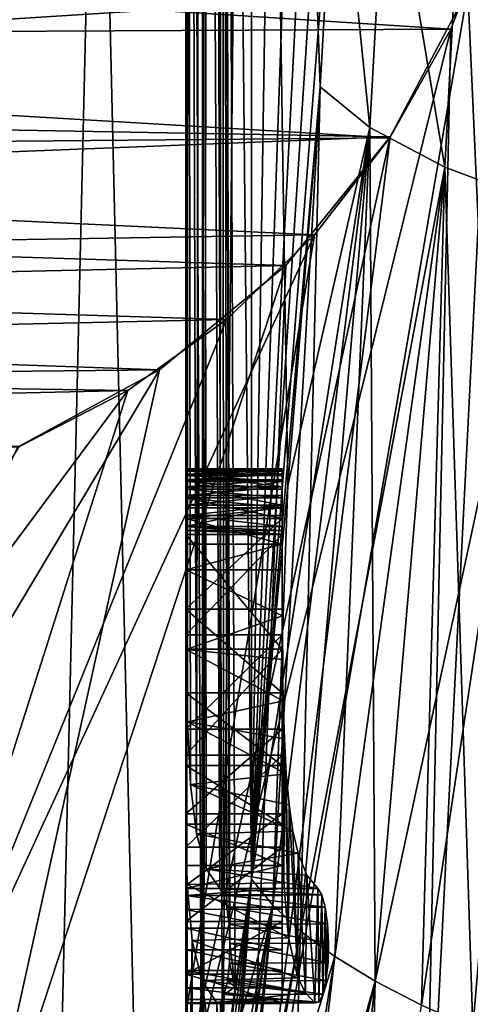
# Model space of a CAD drawing. Header units: metres. Extents: x -31 to 116, y -82 to 82.
# Tile 558 of 656: x -2.36 to -0.02, y -7.78 to -2.67. Entities that reach past the tile are written whole.
import ezdxf

# ---------------------------------------------------------------- set-up
doc = ezdxf.new("R2010")
doc.units = ezdxf.units.M
doc.layers.add('solid_80000000GA_10_1', color=7, linetype='CONTINUOUS')

msp = doc.modelspace()

# ---------------------------------------------------------------- linework, layer by layer
at = {"layer": 'solid_80000000GA_10_1'}
for points in [[(-2.5, 23, 38), (-1.5, -19.366838, 38), (-2.5, -23, 38)], [(-1.5, 19.366838, 38), (-1.5, -19.366838, 38), (-2.5, 23, 38)], [(-2.5, -23, -38), (-1.5, 19.366838, -38), (-2.5, 23, -38)], [(-2.5, -23, -38), (-1.5, -19.366838, -38), (-1.5, 19.366838, -38)], [(-1.5, 19.366838, 38), (-1.5, -15.289345, 40.352184), (-1.5, -18.019428, 38.825092)], [(-1.5, 6.141, 39), (-1.5, -15.289345, 40.352184), (-1.5, 19.366838, 38)], [(-1.5, 19.366838, 38), (-1.5, -18.019428, 38.825092), (-1.5, -19.366838, 38)], [(-1.5, -19.366838, -38), (-1.5, 18.019428, -38.825092), (-1.5, 19.366838, -38)], [(-1.5, -7.495687, -38.500717), (-1.5, 15.289345, -40.352184), (-1.5, 18.019428, -38.825092)], [(-1.5, -7.495687, -38.500717), (-1.5, 18.019428, -38.825092), (-1.5, -19.366838, -38)], [(-1.5, -7.495687, -38.500717), (-1.5, 14.582456, -40.717609), (-1.5, 15.289345, -40.352184)], [(-1.5, -7.384762, -38.513924), (-1.5, 11.039096, -42.375572), (-1.5, 14.582456, -40.717609)], [(-1.5, -7.495687, -38.500717), (-1.5, -7.384762, -38.513924), (-1.5, 14.582456, -40.717609)], [(-1.5, -5.392445, -42.344845), (-1.5, -5.524622, -42.375572), (-1.5, 11.039096, -42.375572)], [(-1.498805, -5.937613, -42.530155), (-1.5, 11.039096, -42.375572), (-1.5, -5.524622, -42.375572)], [(-1.5, -5.258734, -42.322147), (-1.5, -5.392445, -42.344845), (-1.5, 11.039096, -42.375572)], [(-1.5, -5.152339, -42.286114), (-1.5, -5.258734, -42.322147), (-1.5, 11.039096, -42.375572)], [(-1.5, -5.066821, -42.213749), (-1.5, -5.152339, -42.286114), (-1.5, 11.039096, -42.375572)], [(-1.5, -5.013922, -42.115238), (-1.5, -5.066821, -42.213749), (-1.5, 11.039096, -42.375572)], [(-1.5, -5.000716, -42.004314), (-1.5, -5.013922, -42.115238), (-1.5, 11.039096, -42.375572)], [(-1.5, -5.000715, -40.995678), (-1.5, -5.000716, -42.004314), (-1.5, 11.039096, -42.375572)], [(-1.5, -5.00212, -40.939529), (-1.5, -5.000715, -40.995678), (-1.5, 11.039096, -42.375572)], [(-1.5, -5.013925, -40.884754), (-1.5, -5.00212, -40.939529), (-1.5, 11.039096, -42.375572)], [(-1.5, -5.035702, -40.833096), (-1.5, -5.013925, -40.884754), (-1.5, 11.039096, -42.375572)], [(-1.5, -5.066825, -40.786243), (-1.5, -5.035702, -40.833096), (-1.5, 11.039096, -42.375572)], [(-1.5, -5.106209, -40.74601), (-1.5, -5.066825, -40.786243), (-1.5, 11.039096, -42.375572)], [(-1.5, -7.28625, -38.566822), (-1.5, -5.106209, -40.74601), (-1.5, 11.039096, -42.375572)], [(-1.5, -7.384762, -38.513924), (-1.5, -7.28625, -38.566822), (-1.5, 11.039096, -42.375572)], [(-1.445038, -6.895003, -43.422577), (-1.416485, 9.16838, -43.665276), (-1.5, 11.039096, -42.375572)], [(-1.476263, -6.638135, -43.064178), (-1.445038, -6.895003, -43.422577), (-1.5, 11.039096, -42.375572)], [(-1.492498, -6.31422, -42.76284), (-1.476263, -6.638135, -43.064178), (-1.5, 11.039096, -42.375572)], [(-1.498805, -5.937613, -42.530155), (-1.492498, -6.31422, -42.76284), (-1.5, 11.039096, -42.375572)], [(-1.445038, -6.895003, -43.422577), (-1.39498, -7.076787, -43.821037), (-1.416485, 9.16838, -43.665276)], [(-1.39498, -7.076787, -43.821037), (-1.410476, 9.099998, -43.710663), (-1.416485, 9.16838, -43.665276)], [(-1.480486, 6.141, 43), (-1.411086, 9.106933, 43.706123), (-1.416485, -9.16838, 43.665276)], [(-1.410476, -9.099998, 43.710663), (-1.416485, -9.16838, 43.665276), (-1.411086, 9.106933, 43.706123)], [(-1.410476, -9.099998, 43.710663), (-1.411086, 9.106933, 43.706123), (-1.370291, 8.688755, 43.980991)], [(-1.324418, -7.177852, -44.241264), (-1.310124, 8.170461, -44.315025), (-1.410476, 9.099998, -43.710663)], [(-1.39498, -7.076787, -43.821037), (-1.324418, -7.177852, -44.241264), (-1.410476, 9.099998, -43.710663)], [(-1.310124, -8.170461, 44.315025), (-1.410476, -9.099998, 43.710663), (-1.370291, 8.688755, 43.980991)], [(-1.310124, -8.170461, 44.315025), (-1.370291, 8.688755, 43.980991), (-1.159258, 7.130337, 44.963764)], [(-1.324418, -7.177852, -44.241264), (-1.304862, -7.210444, -44.341457), (-1.310124, 8.170461, -44.315025)], [(-1.310124, 8.170461, -44.315025), (-1.245114, -7.689133, -44.618954), (-1.159258, -7.130337, -44.963764)], [(-1.159258, 7.130337, -44.963764), (-1.310124, 8.170461, -44.315025), (-1.159258, -7.130337, -44.963764)], [(-1.271893, -7.464178, -44.499805), (-1.245114, -7.689133, -44.618954), (-1.310124, 8.170461, -44.315025)], [(-1.276557, -7.363647, -44.478569), (-1.271893, -7.464178, -44.499805), (-1.310124, 8.170461, -44.315025)], [(-1.287933, -7.275621, -44.42416), (-1.276557, -7.363647, -44.478569), (-1.310124, 8.170461, -44.315025)], [(-1.304862, -7.210444, -44.341457), (-1.287933, -7.275621, -44.42416), (-1.310124, 8.170461, -44.315025)], [(-1.159258, -7.130337, 44.963764), (-1.310124, -8.170461, 44.315025), (-1.159258, 7.130337, 44.963764)], [(-0.970806, -5.088029, 45.667076), (-1.159258, -7.130337, 44.963764), (-1.159258, 7.130337, 44.963764)], [(-0.970806, -5.088029, 45.667076), (-1.159258, 7.130337, 44.963764), (-0.803083, -3.01895, 46.293026)], [(-0.719364, -1.524921, 46.605473), (-0.803083, -3.01895, 46.293026), (-1.159258, 7.130337, 44.963764)], [(-0.970806, 5.088029, -45.667076), (-1.159258, 7.130337, -44.963764), (-1.159258, -7.130337, -44.963764)], [(-1.480486, 6.141, 43), (-1.416485, -9.16838, 43.665276), (-1.5, -11.039096, 42.375572)], [(-1.481341, 6.054145, 42.986172), (-1.480486, 6.141, 43), (-1.5, -11.039096, 42.375572)], [(-1.5, 6.141, 39), (-1.5, -14.582456, 40.717609), (-1.5, -15.289345, 40.352184)], [(-1.5, 6.141, 39), (-1.5, 6.084839, 39.005585), (-1.5, -14.582456, 40.717609)], [(-1.5, 6.084839, 39.005585), (-1.5, -11.039096, 42.375572), (-1.5, -14.582456, 40.717609)], [(-1.5, 6.084839, 39.005585), (-1.5, 6.031374, 39.021877), (-1.5, -11.039096, 42.375572)], [(-1.483717, 5.97409, 42.946007), (-1.481341, 6.054145, 42.986172), (-1.5, -11.039096, 42.375572)], [(-1.5, 6.031374, 39.021877), (-1.5, 5.982073, 39.048241), (-1.5, -11.039096, 42.375572)], [(-1.5, 5.982073, 39.048241), (-1.5, 5.938772, 39.083763), (-1.5, -11.039096, 42.375572)], [(-1.487143, 5.910119, 42.882496), (-1.483717, 5.97409, 42.946007), (-1.5, -11.039096, 42.375572)], [(-1.5, 5.938772, 39.083763), (-1.5, 5.903246, 39.127064), (-1.5, -11.039096, 42.375572)], [(-1.490899, 5.869219, 42.802109), (-1.487143, 5.910119, 42.882496), (-1.5, -11.039096, 42.375572)], [(-1.5, 5.903246, 39.127064), (-1.5, 5.876879, 39.176369), (-1.5, -11.039096, 42.375572)], [(-1.5, 5.876879, 39.176369), (-1.5, 5.860587, 39.229836), (-1.5, -11.039096, 42.375572)], [(-1.490899, 5.869219, 42.802109), (-1.5, -11.039096, 42.375572), (-1.494272, 5.855, 42.714001)], [(-1.5, 5.860587, 39.229836), (-1.5, 5.855, 39.285999), (-1.5, -11.039096, 42.375572)], [(-1.5, 5.855, 39.285999), (-1.5, 5.855, 42.375572), (-1.5, -11.039096, 42.375572)], [(-1.498568, 5.855, 42.544811), (-1.5, -11.039096, 42.375572), (-1.5, 5.855, 42.375572)], [(-1.498568, 5.855, 42.544811), (-1.494272, 5.855, 42.714001), (-1.5, -11.039096, 42.375572)], [(-0.970806, 5.088029, -45.667076), (-1.159258, -7.130337, -44.963764), (-0.803083, 3.01895, -46.293026)], [(-0.719365, 1.524943, -46.605469), (-0.803083, 3.01895, -46.293026), (-1.159258, -7.130337, -44.963764)], [(-0.719365, 1.524943, -46.605469), (-1.159258, -7.130337, -44.963764), (-0.691219, 0, -46.71051)], [(-1.159258, -7.130337, -44.963764), (-0.719364, -1.524921, -46.605473), (-0.691219, 0, -46.71051)], [(-1.159258, -7.130337, -44.963764), (-0.803083, -3.01895, -46.293026), (-0.719364, -1.524921, -46.605473)], [(-0.719364, -1.524921, 46.605473), (-0.545672, -3.230657, 46.975048), (-0.803083, -3.01895, 46.293026)], [(-0.803083, -3.01895, -46.293026), (-0.545637, -3.23068, -46.975117), (-0.719364, -1.524921, -46.605473)], [(-0.719364, -1.524921, 46.605473), (-0.457094, -1.631763, 47.307213), (-0.545672, -3.230657, 46.975048)], [(-0.545637, -3.23068, -46.975117), (-0.457094, -1.631763, -47.307213), (-0.719364, -1.524921, -46.605473)], [(-0.457094, -1.631763, 47.307213), (-0.156724, -3.435504, 47.597347), (-0.545672, -3.230657, 46.975048)], [(-0.545637, -3.23068, -46.975117), (-0.156633, -3.435544, -47.597462), (-0.457094, -1.631763, -47.307213)], [(-0.457094, -1.631763, 47.307213), (-0.065953, -1.734771, 47.946728), (-0.156724, -3.435504, 47.597347)], [(-0.156633, -3.435544, -47.597462), (-0.065953, -1.734771, -47.946728), (-0.457094, -1.631763, -47.307213)], [(-0.065953, -1.734771, 47.946728), (0.350099, -3.625631, 48.135857), (-0.156724, -3.435504, 47.597347)], [(-0.156633, -3.435544, -47.597462), (0.350099, -3.62563, -48.135857), (-0.065953, -1.734771, -47.946728)], [(-0.065953, -1.734771, 47.946728), (0.440042, -1.830277, 48.501251), (0.350099, -3.625631, 48.135857)], [(0.350099, -3.62563, -48.135857), (0.440042, -1.830277, -48.501251), (-0.065953, -1.734771, -47.946728)], [(0.267873, -9.311148, 65), (0.118369, -2.073761, 60.821201), (-0.036914, -2.516984, 61.075321)], [(-8.815616, -2.162234, -27.629824), (0.098016, -2.141254, -60.859543), (-0.125883, -2.719572, -61.193806)], [(0.098016, -2.141254, -60.859543), (1.19201, -9.238417, -65), (-0.267873, -9.311148, -65)], [(-0.125883, -2.719572, -61.193806), (0.098016, -2.141254, -60.859543), (-0.267873, -9.311148, -65)], [(-8.815616, -2.162234, -27.629824), (-0.125883, -2.719572, -61.193806), (-9.214854, -2.765656, -27.382275)], [(-9.508332, -3.116266, 27.204287), (-0.439484, -3.278738, 61.531879), (-0.036914, -2.516984, 61.075321)], [(-9.256079, -2.818626, 27.357077), (-9.508332, -3.116266, 27.204287), (-0.036914, -2.516984, 61.075321)], [(-9.256079, -2.818626, 27.357077), (-0.036914, -2.516984, 61.075321), (-9.035298, -2.516984, 27.492895)], [(-1.19201, -9.238417, 65), (-0.036914, -2.516984, 61.075321), (-0.439484, -3.278738, 61.531879)], [(-1.19201, -9.238417, 65), (0.267873, -9.311148, 65), (-0.036914, -2.516984, 61.075321)], [(-9.214854, -2.765656, -27.382275), (-0.125883, -2.719572, -61.193806), (-0.442561, -3.283393, -61.534794)], [(-0.125883, -2.719572, -61.193806), (-0.267873, -9.311148, -65), (-1.721159, -9.154608, -65)], [(-0.442561, -3.283393, -61.534794), (-0.125883, -2.719572, -61.193806), (-1.721159, -9.154608, -65)], [(-9.214854, -2.765656, -27.382275), (-0.442561, -3.283393, -61.534794), (-9.750704, -3.366766, -27.060116)], [(-0.970806, -5.088029, -45.667076), (-0.803083, -3.01895, -46.293026), (-1.159258, -7.130337, -44.963764)], [(-1.04938, -7.26527, -45.303284), (-0.905034, -7.399262, -45.631012), (-0.803083, -3.01895, -46.293026)], [(-0.970806, -5.088029, -45.667076), (-1.04938, -7.26527, -45.303284), (-0.803083, -3.01895, -46.293026)], [(-0.970806, -5.088029, 45.667076), (-0.803083, -3.01895, 46.293026), (-0.545672, -3.230657, 46.975048)], [(-0.905034, -7.399262, -45.631012), (-0.545637, -3.23068, -46.975117), (-0.803083, -3.01895, -46.293026)], [(-9.508332, -3.116266, 27.204287), (-10.073257, -3.658596, 26.872604), (-0.439484, -3.278738, 61.531879)], [(-0.545672, -3.230657, 46.975048), (-1.049336, -7.265328, 45.303425), (-1.159258, -7.130337, 44.963764)], [(-0.970806, -5.088029, 45.667076), (-0.545672, -3.230657, 46.975048), (-1.159258, -7.130337, 44.963764)], [(-0.545672, -3.230657, 46.975048), (-0.904949, -7.399363, 45.631264), (-1.049336, -7.265328, 45.303425)], [(-0.905034, -7.399262, -45.631012), (-0.72738, -7.531044, -45.943771), (-0.545637, -3.23068, -46.975117)], [(-0.545672, -3.230657, 46.975048), (-0.156724, -3.435504, 47.597347), (-0.904949, -7.399363, 45.631264)], [(-0.72738, -7.531044, -45.943771), (-0.517799, -7.65933, -46.238422), (-0.545637, -3.23068, -46.975117)], [(-0.517799, -7.65933, -46.238422), (-0.156633, -3.435544, -47.597462), (-0.545637, -3.23068, -46.975117)], [(-10.073257, -3.658596, 26.872604), (-0.982257, -3.946201, 61.969849), (-0.439484, -3.278738, 61.531879)], [(-9.750704, -3.366766, -27.060116), (-0.442561, -3.283393, -61.534794), (-0.832798, -3.787896, -61.86116)], [(-0.832798, -3.787896, -61.86116), (-0.442561, -3.283393, -61.534794), (-1.721159, -9.154608, -65)], [(-1.19201, -9.238417, 65), (-0.439484, -3.278738, 61.531879), (-0.982257, -3.946201, 61.969849)], [(-9.750704, -3.366766, -27.060116), (-0.832798, -3.787896, -61.86116), (-10.436717, -3.942246, -26.668045)], [(-0.156724, -3.435504, 47.597347), (-0.72728, -7.531165, 45.944077), (-0.904949, -7.399363, 45.631264)], [(-0.156724, -3.435504, 47.597347), (-0.517726, -7.659449, 46.238724), (-0.72728, -7.531165, 45.944077)], [(-0.517799, -7.65933, -46.238422), (-0.278338, -7.782894, -46.512146), (-0.156633, -3.435544, -47.597462)], [(-0.156724, -3.435504, 47.597347), (0.350099, -3.625631, 48.135857), (-0.517726, -7.659449, 46.238724)], [(-0.278338, -7.782894, -46.512146), (-0.011283, -7.900513, -46.762226), (-0.156633, -3.435544, -47.597462)], [(-0.011283, -7.900513, -46.762226), (0.350099, -3.62563, -48.135857), (-0.156633, -3.435544, -47.597462)], [(0.350099, -3.625631, 48.135857), (-0.278346, -7.782982, 46.51239), (-0.517726, -7.659449, 46.238724)], [(0.350099, -3.625631, 48.135857), (-0.011414, -7.900552, 46.762371), (-0.278346, -7.782982, 46.51239)], [(-10.073257, -3.658596, 26.872604), (-10.76293, -4.16375, 26.491352), (-0.982257, -3.946201, 61.969849)], [(-10.436717, -3.942246, -26.668045), (-0.832798, -3.787896, -61.86116), (-1.28881, -4.226834, -62.173267)], [(-0.832798, -3.787896, -61.86116), (-1.721159, -9.154608, -65), (-3.132065, -8.772651, -65)], [(-1.28881, -4.226834, -62.173267), (-0.832798, -3.787896, -61.86116), (-3.132065, -8.772651, -65)], [(-10.436717, -3.942246, -26.668045), (-1.28881, -4.226834, -62.173267), (-11.255001, -4.44869, -26.239109)], [(-10.76293, -4.16375, 26.491352), (-1.636958, -4.487979, 62.380161), (-0.982257, -3.946201, 61.969849)], [(-2.622541, -8.938205, 65), (-0.982257, -3.946201, 61.969849), (-1.636958, -4.487979, 62.380161)], [(-2.622541, -8.938205, 65), (-1.19201, -9.238417, 65), (-0.982257, -3.946201, 61.969849)], [(-10.76293, -4.16375, 26.491352), (-11.542784, -4.591586, 26.10084), (-1.636958, -4.487979, 62.380161)], [(-11.255001, -4.44869, -26.239109), (-1.28881, -4.226834, -62.173267), (-1.802263, -4.594205, -62.471241)], [(-1.802263, -4.594205, -62.471241), (-1.28881, -4.226834, -62.173267), (-3.132065, -8.772651, -65)], [(-11.255001, -4.44869, -26.239109), (-1.802263, -4.594205, -62.471241), (-12.11904, -4.831406, -25.848278)], [(-11.542784, -4.591586, 26.10084), (-2.374493, -4.888916, 62.759918), (-1.636958, -4.487979, 62.380161)], [(-3.988496, -8.417905, 65), (-1.636958, -4.487979, 62.380161), (-2.374493, -4.888916, 62.759918)], [(-3.988496, -8.417905, 65), (-2.622541, -8.938205, 65), (-1.636958, -4.487979, 62.380161)], [(-12.11904, -4.831406, -25.848278), (-1.802263, -4.594205, -62.471241), (-2.36405, -4.884449, -62.754951)], [(-1.802263, -4.594205, -62.471241), (-3.132065, -8.772651, -65), (-4.465849, -8.174682, -65)], [(-2.36405, -4.884449, -62.754951), (-1.802263, -4.594205, -62.471241), (-4.465849, -8.174682, -65)], [(-1, -5.000715, -42.004322), (-1.5, -5.013922, -42.115238), (-1.5, -5.000716, -42.004314)], [(-1, -5.000715, -42.004322), (-1, -5.013925, -42.115246), (-1.5, -5.013922, -42.115238)], [(-1.5, -5.000715, -40.995678), (-1.5, -5.009829, -41.051102), (-1.5, -5.000716, -42.004314)], [(-1, -5.029054, -41.896267), (-1, -5.000715, -42.004322), (-1.5, -5.000716, -42.004314)], [(-1, -5.000716, -40.995686), (-1.5, -5.009829, -41.051102), (-1.5, -5.000715, -40.995678)], [(-1, -5.00212, -40.939537), (-1.5, -5.000715, -40.995678), (-1.5, -5.00212, -40.939529)], [(-1, -5.00212, -40.939537), (-1, -5.000716, -40.995686), (-1.5, -5.000715, -40.995678)], [(-1.5, -5.029054, -41.103733), (-1.5, -5.029058, -41.896259), (-1.5, -5.000716, -42.004314)], [(-1, -5.029054, -41.896267), (-1.5, -5.000716, -42.004314), (-1.5, -5.029058, -41.896259)], [(-1.5, -5.009829, -41.051102), (-1.5, -5.029054, -41.103733), (-1.5, -5.000716, -42.004314)], [(-1, -5.000716, -40.995686), (-1, -5.009831, -41.051109), (-1.5, -5.009829, -41.051102)], [(-1, -5.013922, -40.884762), (-1.5, -5.00212, -40.939529), (-1.5, -5.013925, -40.884754)], [(-1, -5.013922, -40.884762), (-1, -5.00212, -40.939537), (-1.5, -5.00212, -40.939529)], [(-1, -5.029054, -41.896267), (-1, -5.013925, -42.115246), (-1, -5.000715, -42.004322)], [(-1, -5.00212, -40.939537), (-1, -5.009831, -41.051109), (-1, -5.000716, -40.995686)], [(-1, -5.013922, -40.884762), (-1, -5.009831, -41.051109), (-1, -5.00212, -40.939537)], [(-1, -5.009831, -41.051109), (-1.5, -5.029054, -41.103733), (-1.5, -5.009829, -41.051102)], [(-1, -5.009831, -41.051109), (-1, -5.029058, -41.103741), (-1.5, -5.029054, -41.103733)], [(-1, -5.013925, -42.115246), (-1.5, -5.066821, -42.213749), (-1.5, -5.013922, -42.115238)], [(-1, -5.035698, -40.833103), (-1, -5.013922, -40.884762), (-1.5, -5.013925, -40.884754)], [(-1, -5.013925, -42.115246), (-1, -5.066825, -42.213757), (-1.5, -5.066821, -42.213749)], [(-1, -5.035698, -40.833103), (-1.5, -5.013925, -40.884754), (-1.5, -5.035702, -40.833096)], [(-1.5, -5.029054, -41.103733), (-1.5, -5.057729, -41.151901), (-1.5, -5.029058, -41.896259)], [(-1, -5.095, -41.805969), (-1, -5.029054, -41.896267), (-1.5, -5.029058, -41.896259)], [(-1, -5.029058, -41.103741), (-1.5, -5.057729, -41.151901), (-1.5, -5.029054, -41.103733)], [(-1.5, -5.095, -41.194031), (-1.5, -5.095006, -41.805965), (-1.5, -5.029058, -41.896259)], [(-1, -5.095, -41.805969), (-1.5, -5.029058, -41.896259), (-1.5, -5.095006, -41.805965)], [(-1.5, -5.057729, -41.151901), (-1.5, -5.095, -41.194031), (-1.5, -5.029058, -41.896259)], [(-1, -5.029058, -41.103741), (-1, -5.057734, -41.151909), (-1.5, -5.057729, -41.151901)], [(-1, -5.066821, -40.786251), (-1, -5.035698, -40.833103), (-1.5, -5.035702, -40.833096)], [(-1, -5.066821, -40.786251), (-1.5, -5.035702, -40.833096), (-1.5, -5.066825, -40.786243)], [(-1, -5.013922, -40.884762), (-1, -5.029058, -41.103741), (-1, -5.009831, -41.051109)], [(-1, -5.035698, -40.833103), (-1, -5.029058, -41.103741), (-1, -5.013922, -40.884762)], [(-1, -5.029054, -41.896267), (-1, -5.066825, -42.213757), (-1, -5.013925, -42.115246)], [(-1, -5.095, -41.805969), (-1, -5.066825, -42.213757), (-1, -5.029054, -41.896267)], [(-1, -5.035698, -40.833103), (-1, -5.057734, -41.151909), (-1, -5.029058, -41.103741)], [(-1, -5.066821, -40.786251), (-1, -5.057734, -41.151909), (-1, -5.035698, -40.833103)], [(-1, -5.057734, -41.151909), (-1.5, -5.095, -41.194031), (-1.5, -5.057729, -41.151901)], [(-1, -5.057734, -41.151909), (-1, -5.095006, -41.194035), (-1.5, -5.095, -41.194031)], [(-1, -5.066825, -42.213757), (-1.5, -5.152339, -42.286114), (-1.5, -5.066821, -42.213749)], [(-1, -5.106204, -40.746014), (-1, -5.066821, -40.786251), (-1.5, -5.066825, -40.786243)], [(-1, -5.066825, -42.213757), (-1, -5.152343, -42.286114), (-1.5, -5.152339, -42.286114)], [(-1, -5.106204, -40.746014), (-1.5, -5.066825, -40.786243), (-1.5, -5.106209, -40.74601)], [(-1.5, -5.095, -41.194031), (-1.5, -5.139544, -41.228466), (-1.5, -5.095006, -41.805965)], [(-1, -5.18966, -41.746059), (-1, -5.095, -41.805969), (-1.5, -5.095006, -41.805965)], [(-1, -5.095006, -41.194035), (-1.5, -5.139544, -41.228466), (-1.5, -5.095, -41.194031)], [(-1.5, -5.18966, -41.253941), (-1.5, -5.189664, -41.746056), (-1.5, -5.095006, -41.805965)], [(-1, -5.18966, -41.746059), (-1.5, -5.095006, -41.805965), (-1.5, -5.189664, -41.746056)], [(-1.5, -5.139544, -41.228466), (-1.5, -5.18966, -41.253941), (-1.5, -5.095006, -41.805965)], [(-1, -5.095006, -41.194035), (-1, -5.139549, -41.22847), (-1.5, -5.139544, -41.228466)], [(-1, -5.152339, -40.713886), (-1, -5.106204, -40.746014), (-1.5, -5.106209, -40.74601)], [(-1.5, -7.28625, -38.566822), (-1.5, -5.152343, -40.713886), (-1.5, -5.106209, -40.74601)], [(-1, -5.152339, -40.713886), (-1.5, -5.106209, -40.74601), (-1.5, -5.152343, -40.713886)], [(-0.970806, -5.088029, -45.667076), (-1.159258, -7.130337, -44.963764), (-1.04938, -7.26527, -45.303284)], [(-1, -5.066821, -40.786251), (-1, -5.095006, -41.194035), (-1, -5.057734, -41.151909)], [(-1, -5.106204, -40.746014), (-1, -5.095006, -41.194035), (-1, -5.066821, -40.786251)], [(-1, -5.095, -41.805969), (-1, -5.152343, -42.286114), (-1, -5.066825, -42.213757)], [(-1, -5.18966, -41.746059), (-1, -5.152343, -42.286114), (-1, -5.095, -41.805969)], [(-1, -5.106204, -40.746014), (-1, -5.139549, -41.22847), (-1, -5.095006, -41.194035)], [(-1, -5.152339, -40.713886), (-1, -5.139549, -41.22847), (-1, -5.106204, -40.746014)], [(-1, -5.139549, -41.22847), (-1.5, -5.18966, -41.253941), (-1.5, -5.139544, -41.228466)], [(-1, -5.139549, -41.22847), (-1, -5.189664, -41.253944), (-1.5, -5.18966, -41.253941)], [(-1, -5.258734, -42.322147), (-1.5, -5.258734, -42.322147), (-1.5, -5.152339, -42.286114)], [(-1, -5.152343, -42.286114), (-1, -5.258734, -42.322147), (-1.5, -5.152339, -42.286114)], [(-1, -5.203616, -40.690918), (-1, -5.152339, -40.713886), (-1.5, -5.152343, -40.713886)], [(-1.5, -7.28625, -38.566822), (-1.5, -5.203619, -40.690918), (-1.5, -5.152343, -40.713886)], [(-1, -5.203616, -40.690918), (-1.5, -5.152343, -40.713886), (-1.5, -5.203619, -40.690918)], [(-1, -5.152339, -40.713886), (-1, -5.189664, -41.253944), (-1, -5.139549, -41.22847)], [(-1, -5.203616, -40.690918), (-1, -5.189664, -41.253944), (-1, -5.152339, -40.713886)], [(-1, -5.18966, -41.746059), (-1, -5.258734, -42.322147), (-1, -5.152343, -42.286114)], [(-1, -5.18966, -41.746059), (-1.5, -5.189664, -41.746056), (-1.5, -5.3, -41.724998)], [(-1.5, -5.18966, -41.253941), (-1.5, -5.243609, -41.269638), (-1.5, -5.189664, -41.746056)], [(-1, -5.18966, -41.746059), (-1.5, -5.3, -41.724998), (-1, -5.3, -41.724998)], [(-1, -5.189664, -41.253944), (-1.5, -5.243609, -41.269638), (-1.5, -5.18966, -41.253941)], [(-1.5, -5.3, -41.275002), (-1.5, -5.3, -41.724998), (-1.5, -5.189664, -41.746056)], [(-1.5, -5.243609, -41.269638), (-1.5, -5.3, -41.275002), (-1.5, -5.189664, -41.746056)], [(-1, -5.189664, -41.253944), (-1, -5.243611, -41.269638), (-1.5, -5.243609, -41.269638)], [(-1, -5.203616, -40.690918), (-1.5, -5.203619, -40.690918), (-1.5, -5.258734, -40.677853)], [(-1, -5.258734, -40.677853), (-1, -5.203616, -40.690918), (-1.5, -5.258734, -40.677853)], [(-1.5, -7.28625, -38.566822), (-1.5, -5.258734, -40.677853), (-1.5, -5.203619, -40.690918)], [(-1, -5.18966, -41.746059), (-1, -5.3, -41.724998), (-1, -5.258734, -42.322147)], [(-1, -5.203616, -40.690918), (-1, -5.243611, -41.269638), (-1, -5.189664, -41.253944)], [(-1, -5.258734, -40.677853), (-1, -5.243611, -41.269638), (-1, -5.203616, -40.690918)], [(-1, -5.3, -41.275002), (-1.5, -5.3, -41.275002), (-1.5, -5.243609, -41.269638)], [(-1, -5.243611, -41.269638), (-1, -5.3, -41.275002), (-1.5, -5.243609, -41.269638)], [(-1, -5.392481, -42.344852), (-1.5, -5.392445, -42.344845), (-1.5, -5.258734, -42.322147)], [(-1, -5.258734, -42.322147), (-1, -5.392481, -42.344852), (-1.5, -5.258734, -42.322147)], [(-1.5, -7.213887, -38.65234), (-1.5, -5.729173, -40.559715), (-1.5, -5.258734, -40.677853)], [(-1, -5.258734, -40.677853), (-1.5, -5.258734, -40.677853), (-1.5, -5.729173, -40.559715)], [(-1.5, -7.28625, -38.566822), (-1.5, -7.213887, -38.65234), (-1.5, -5.258734, -40.677853)], [(-1, -5.729165, -40.559719), (-1, -5.258734, -40.677853), (-1.5, -5.729173, -40.559715)], [(-1, -5.258734, -40.677853), (-1, -5.3, -41.275002), (-1, -5.243611, -41.269638)], [(-1, -5.729165, -40.559719), (-1, -5.3, -41.275002), (-1, -5.258734, -40.677853)], [(-1, -5.341266, -41.727852), (-1, -5.392481, -42.344852), (-1, -5.258734, -42.322147)], [(-1, -5.3, -41.724998), (-1, -5.341266, -41.727852), (-1, -5.258734, -42.322147)], [(-1.5, -5.341266, -41.272148), (-1.5, -5.341266, -41.727852), (-1.5, -5.3, -41.724998)], [(-1, -5.341266, -41.727852), (-1.5, -5.3, -41.724998), (-1.5, -5.341266, -41.727852)], [(-1.5, -5.320682, -41.274284), (-1.5, -5.341266, -41.272148), (-1.5, -5.3, -41.724998)], [(-1.5, -5.3, -41.275002), (-1.5, -5.320682, -41.274284), (-1.5, -5.3, -41.724998)], [(-1, -5.3, -41.724998), (-1.5, -5.3, -41.724998), (-1, -5.341266, -41.727852)], [(-1, -5.320682, -41.274284), (-1.5, -5.320682, -41.274284), (-1.5, -5.3, -41.275002)], [(-1, -5.3, -41.275002), (-1, -5.320682, -41.274284), (-1.5, -5.3, -41.275002)], [(-1, -5.729165, -40.559719), (-1, -5.320682, -41.274284), (-1, -5.3, -41.275002)], [(-1, -5.341266, -41.272148), (-1.5, -5.341266, -41.272148), (-1.5, -5.320682, -41.274284)], [(-1, -5.320682, -41.274284), (-1, -5.341266, -41.272148), (-1.5, -5.320682, -41.274284)], [(-1.5, -5.937145, -41.122513), (-1.5, -5.862296, -41.851002), (-1.5, -5.341266, -41.727852)], [(-1, -5.341266, -41.727852), (-1.5, -5.341266, -41.727852), (-1.5, -5.862296, -41.851002)], [(-1.5, -5.341266, -41.272148), (-1.5, -5.937145, -41.122513), (-1.5, -5.341266, -41.727852)], [(-1, -5.862301, -41.851002), (-1, -5.341266, -41.727852), (-1.5, -5.862296, -41.851002)], [(-1, -5.937155, -41.122509), (-1.5, -5.937145, -41.122513), (-1.5, -5.341266, -41.272148)], [(-1, -5.341266, -41.272148), (-1, -5.937155, -41.122509), (-1.5, -5.341266, -41.272148)], [(-1, -5.729165, -40.559719), (-1, -5.341266, -41.272148), (-1, -5.320682, -41.274284)], [(-1, -5.729165, -40.559719), (-1, -5.937155, -41.122509), (-1, -5.341266, -41.272148)], [(-1, -5.862301, -41.851002), (-1, -5.392481, -42.344852), (-1, -5.341266, -41.727852)], [(-1, -5.392481, -42.344852), (-1.5, -5.524622, -42.375572), (-1.5, -5.392445, -42.344845)], [(-1, -5.392481, -42.344852), (-1, -5.524617, -42.375572), (-1.5, -5.524622, -42.375572)], [(-1, -5.862301, -41.851002), (-1, -5.524617, -42.375572), (-1, -5.392481, -42.344852)], [(-1, -5.524617, -42.375572), (-0.999681, -5.763021, -42.453377), (-1.5, -5.524622, -42.375572)], [(-0.999681, -5.763021, -42.453377), (-1.498805, -5.937613, -42.530155), (-1.5, -5.524622, -42.375572)], [(-0.992753, -7.148511, -42.73811), (-0.999681, -5.763021, -42.453377), (-1, -5.524617, -42.375572)], [(-1, -6.351399, -42.069569), (-1, -5.524617, -42.375572), (-1, -5.862301, -41.851002)], [(-1, -6.790722, -42.375572), (-1, -5.524617, -42.375572), (-1, -6.351399, -42.069569)], [(-0.992753, -7.148511, -42.73811), (-1, -5.524617, -42.375572), (-1, -6.790722, -42.375572)], [(-1, -6.162936, -40.343819), (-1, -5.729165, -40.559719), (-1.5, -5.729173, -40.559715)], [(-1.5, -7.213887, -38.65234), (-1.5, -6.162947, -40.343815), (-1.5, -5.729173, -40.559715)], [(-1, -6.162936, -40.343819), (-1.5, -5.729173, -40.559715), (-1.5, -6.162947, -40.343815)], [(-0.999681, -5.763021, -42.453377), (-0.998276, -5.99021, -42.556526), (-1.498805, -5.937613, -42.530155)], [(-1, -6.162936, -40.343819), (-1, -5.937155, -41.122509), (-1, -5.729165, -40.559719)], [(-0.992753, -7.148511, -42.73811), (-0.998276, -5.99021, -42.556526), (-0.999681, -5.763021, -42.453377)], [(-1.5, -5.937145, -41.122513), (-1.5, -6.351389, -42.069561), (-1.5, -5.862296, -41.851002)], [(-1, -5.862301, -41.851002), (-1.5, -5.862296, -41.851002), (-1.5, -6.351389, -42.069561)], [(-1, -6.351399, -42.069569), (-1, -5.862301, -41.851002), (-1.5, -6.351389, -42.069561)], [(-1.5, -5.937145, -41.122513), (-1.5, -6.486588, -40.849041), (-1.5, -6.351389, -42.069561)], [(-1, -5.937155, -41.122509), (-1.5, -6.486588, -40.849041), (-1.5, -5.937145, -41.122513)], [(-1, -5.937155, -41.122509), (-1, -6.486602, -40.849033), (-1.5, -6.486588, -40.849041)], [(-0.995006, -6.204031, -42.683556), (-1.492498, -6.31422, -42.76284), (-1.498805, -5.937613, -42.530155)], [(-0.998276, -5.99021, -42.556526), (-0.995006, -6.204031, -42.683556), (-1.498805, -5.937613, -42.530155)], [(-1, -6.162936, -40.343819), (-1, -6.486602, -40.849033), (-1, -5.937155, -41.122509)], [(-0.992753, -7.148511, -42.73811), (-0.995006, -6.204031, -42.683556), (-0.998276, -5.99021, -42.556526)], [(-1, -6.540208, -40.040218), (-1, -6.162936, -40.343819), (-1.5, -6.162947, -40.343815)], [(-1.5, -7.213887, -38.65234), (-1.5, -6.540219, -40.040207), (-1.5, -6.162947, -40.343815)], [(-1, -6.540208, -40.040218), (-1.5, -6.162947, -40.343815), (-1.5, -6.540219, -40.040207)], [(-1, -6.540208, -40.040218), (-1, -6.486602, -40.849033), (-1, -6.162936, -40.343819)], [(-0.995006, -6.204031, -42.683556), (-0.988989, -6.402017, -42.832836), (-1.492498, -6.31422, -42.76284)], [(-0.992753, -7.148511, -42.73811), (-0.988989, -6.402017, -42.832836), (-0.995006, -6.204031, -42.683556)], [(-0.979178, -6.583128, -43.004208), (-1.476263, -6.638135, -43.064178), (-1.492498, -6.31422, -42.76284)], [(-0.988989, -6.402017, -42.832836), (-0.979178, -6.583128, -43.004208), (-1.492498, -6.31422, -42.76284)], [(-1.5, -6.486588, -40.849041), (-1.5, -6.790724, -42.375572), (-1.5, -6.351389, -42.069561)], [(-1, -6.351399, -42.069569), (-1.5, -6.351389, -42.069561), (-1.5, -6.790724, -42.375572)], [(-1, -6.790722, -42.375572), (-1, -6.351399, -42.069569), (-1.5, -6.790724, -42.375572)], [(-0.96751, -7.434857, -43.156414), (-0.988989, -6.402017, -42.832836), (-0.992753, -7.148511, -42.73811)], [(-0.96751, -7.434857, -43.156414), (-0.979178, -6.583128, -43.004208), (-0.988989, -6.402017, -42.832836)], [(-1.5, -6.486588, -40.849041), (-1.5, -6.964467, -40.464481), (-1.5, -6.790724, -42.375572)], [(-1, -6.486602, -40.849033), (-1.5, -6.964467, -40.464481), (-1.5, -6.486588, -40.849041)], [(-1, -6.486602, -40.849033), (-1, -6.96448, -40.464466), (-1.5, -6.964467, -40.464481)], [(-1, -6.843813, -39.662945), (-1, -6.486602, -40.849033), (-1, -6.540208, -40.040218)], [(-1, -6.843813, -39.662945), (-1, -6.96448, -40.464466), (-1, -6.486602, -40.849033)], [(-1, -6.843813, -39.662945), (-1, -6.540208, -40.040218), (-1.5, -6.540219, -40.040207)], [(-1.5, -7.213887, -38.65234), (-1.5, -6.843821, -39.662937), (-1.5, -6.540219, -40.040207)], [(-1, -6.843813, -39.662945), (-1.5, -6.540219, -40.040207), (-1.5, -6.843821, -39.662937)], [(-0.979178, -6.583128, -43.004208), (-0.964724, -6.743477, -43.193497), (-1.476263, -6.638135, -43.064178)], [(-0.96751, -7.434857, -43.156414), (-0.964724, -6.743477, -43.193497), (-0.979178, -6.583128, -43.004208)], [(-0.944825, -6.881332, -43.397964), (-1.445038, -6.895003, -43.422577), (-1.476263, -6.638135, -43.064178)], [(-0.964724, -6.743477, -43.193497), (-0.944825, -6.881332, -43.397964), (-1.476263, -6.638135, -43.064178)], [(-1, -6.790722, -42.375572), (-1.5, -6.790724, -42.375572), (-1.493021, -7.1571, -42.748581)], [(-1.5, -9.035521, -40.464466), (-1.5, -9.209276, -42.375572), (-1.5, -6.790724, -42.375572)], [(-1.493009, -8.842422, -42.749428), (-1.5, -6.790724, -42.375572), (-1.5, -9.209276, -42.375572)], [(-1.5, -8.650958, -39.986588), (-1.5, -9.035521, -40.464466), (-1.5, -6.790724, -42.375572)], [(-1.5, -8.377489, -39.437145), (-1.5, -8.650958, -39.986588), (-1.5, -6.790724, -42.375572)], [(-1.5, -8.227852, -38.841267), (-1.5, -8.377489, -39.437145), (-1.5, -6.790724, -42.375572)], [(-1.5, -7.622508, -39.437157), (-1.5, -8.227852, -38.841267), (-1.5, -6.790724, -42.375572)], [(-1.5, -7.349033, -39.986603), (-1.5, -7.622508, -39.437157), (-1.5, -6.790724, -42.375572)], [(-1.5, -6.964467, -40.464481), (-1.5, -7.349033, -39.986603), (-1.5, -6.790724, -42.375572)], [(-1.493021, -7.1571, -42.748581), (-1.5, -6.790724, -42.375572), (-1.493009, -8.842422, -42.749428)], [(-0.992753, -7.148511, -42.73811), (-1, -6.790722, -42.375572), (-1.493021, -7.1571, -42.748581)], [(-0.918651, -7.641432, -43.615562), (-0.964724, -6.743477, -43.193497), (-0.96751, -7.434857, -43.156414)], [(-0.918651, -7.641432, -43.615562), (-0.944825, -6.881332, -43.397964), (-0.964724, -6.743477, -43.193497)], [(-1, -7.059714, -39.229172), (-1, -6.843813, -39.662945), (-1.5, -6.843821, -39.662937)], [(-1.5, -7.177852, -38.758736), (-1.5, -7.059717, -39.229164), (-1.5, -6.843821, -39.662937)], [(-1, -7.059714, -39.229172), (-1.5, -6.843821, -39.662937), (-1.5, -7.059717, -39.229164)], [(-1.5, -7.213887, -38.65234), (-1.5, -7.177852, -38.758736), (-1.5, -6.843821, -39.662937)], [(-1, -7.059714, -39.229172), (-1, -6.96448, -40.464466), (-1, -6.843813, -39.662945)], [(-0.944825, -6.881332, -43.397964), (-0.918136, -6.995647, -43.615498), (-1.445038, -6.895003, -43.422577)], [(-0.918136, -6.995647, -43.615498), (-1.39498, -7.076787, -43.821037), (-1.445038, -6.895003, -43.422577)], [(-0.918651, -7.641432, -43.615562), (-0.918136, -6.995647, -43.615498), (-0.944825, -6.881332, -43.397964)], [(-1, -6.96448, -40.464466), (-1.5, -7.349033, -39.986603), (-1.5, -6.964467, -40.464481)], [(-1, -6.96448, -40.464466), (-1, -7.349042, -39.986588), (-1.5, -7.349033, -39.986603)], [(-0.918136, -6.995647, -43.615498), (-0.873236, -7.109605, -43.922325), (-1.39498, -7.076787, -43.821037)], [(-1, -7.059714, -39.229172), (-1, -7.177852, -38.758736), (-1, -6.96448, -40.464466)], [(-1, -6.96448, -40.464466), (-1, -7.286244, -38.566826), (-1, -7.349042, -39.986588)], [(-1, -6.96448, -40.464466), (-1, -7.213885, -38.652344), (-1, -7.286244, -38.566826)], [(-1, -6.96448, -40.464466), (-1, -7.177852, -38.758736), (-1, -7.213885, -38.652344)], [(-0.879453, -7.720111, -43.88385), (-0.918136, -6.995647, -43.615498), (-0.918651, -7.641432, -43.615562)], [(-0.879453, -7.720111, -43.88385), (-0.873236, -7.109605, -43.922325), (-0.918136, -6.995647, -43.615498)], [(-1, -7.059714, -39.229172), (-1.5, -7.059717, -39.229164), (-1.5, -7.177852, -38.758736)], [(-1, -7.059714, -39.229172), (-1.5, -7.177852, -38.758736), (-1, -7.177852, -38.758736)], [(-0.814998, -7.177852, -44.241264), (-1.324418, -7.177852, -44.241264), (-1.39498, -7.076787, -43.821037)], [(-0.873236, -7.109605, -43.922325), (-0.814998, -7.177852, -44.241264), (-1.39498, -7.076787, -43.821037)], [(-0.96751, -7.434857, -43.156414), (-0.992753, -7.148511, -42.73811), (-1.493021, -7.1571, -42.748581)], [(-1.049336, -7.265328, 45.303425), (-1.310124, -8.170461, 44.315025), (-1.159258, -7.130337, 44.963764)], [(-1.297756, -8.279294, -44.372128), (-1.279251, -8.35365, -44.446251), (-1.159258, -7.130337, -44.963764)], [(-1.245114, -7.689133, -44.618954), (-1.297756, -8.279294, -44.372128), (-1.159258, -7.130337, -44.963764)], [(-1.279251, -8.35365, -44.446251), (-1.266189, -8.445495, -44.489273), (-1.159258, -7.130337, -44.963764)], [(-1.266189, -8.445495, -44.489273), (-1.260135, -8.555902, -44.498405), (-1.159258, -7.130337, -44.963764)], [(-1.260135, -8.555902, -44.498405), (-1.04938, -7.26527, -45.303284), (-1.159258, -7.130337, -44.963764)], [(-0.879453, -7.720111, -43.88385), (-0.831149, -7.772148, -44.158733), (-0.873236, -7.109605, -43.922325)], [(-0.831149, -7.772148, -44.158733), (-0.814998, -7.177852, -44.241264), (-0.873236, -7.109605, -43.922325)], [(-1, -7.177852, -38.758736), (-1.5, -7.177852, -38.758736), (-1.5, -7.213887, -38.65234)], [(-1, -7.213885, -38.652344), (-1, -7.177852, -38.758736), (-1.5, -7.213887, -38.65234)], [(-1.467504, -7.448496, -43.181011), (-1.493021, -7.1571, -42.748581), (-1.493009, -8.842422, -42.749428)], [(-0.96751, -7.434857, -43.156414), (-1.493021, -7.1571, -42.748581), (-1.467504, -7.448496, -43.181011)], [(-0.794416, -7.210289, -44.341167), (-1.304862, -7.210444, -44.341457), (-1.324418, -7.177852, -44.241264)], [(-0.794416, -7.210289, -44.341167), (-1.324418, -7.177852, -44.241264), (-0.814998, -7.177852, -44.241264)], [(-0.810294, -7.768031, -44.26429), (-0.814998, -7.177852, -44.241264), (-0.831149, -7.772148, -44.158733)], [(-0.794416, -7.210289, -44.341167), (-0.814998, -7.177852, -44.241264), (-0.810294, -7.768031, -44.26429)], [(-1, -7.286244, -38.566826), (-1, -7.213885, -38.652344), (-1.5, -7.213887, -38.65234)], [(-1, -7.286244, -38.566826), (-1.5, -7.213887, -38.65234), (-1.5, -7.28625, -38.566822)], [(-0.794416, -7.210289, -44.341167), (-0.776688, -7.274638, -44.423283), (-1.304862, -7.210444, -44.341457)], [(-0.776688, -7.274638, -44.423283), (-1.287933, -7.275621, -44.42416), (-1.304862, -7.210444, -44.341457)], [(-0.794416, -7.210289, -44.341167), (-0.810294, -7.768031, -44.26429), (-0.789796, -7.72712, -44.362591)], [(-0.794416, -7.210289, -44.341167), (-0.789796, -7.72712, -44.362591), (-0.776688, -7.274638, -44.423283)], [(-1, -7.384753, -38.513924), (-1, -7.286244, -38.566826), (-1.5, -7.28625, -38.566822)], [(-1, -7.384753, -38.513924), (-1.5, -7.28625, -38.566822), (-1.5, -7.384762, -38.513924)], [(-1.049336, -7.265328, 45.303425), (-1.410476, -9.099998, 43.710663), (-1.310124, -8.170461, 44.315025)], [(-1.049336, -7.265328, 45.303425), (-1.281951, -9.334589, 44.287018), (-1.410476, -9.099998, 43.710663)], [(-0.776688, -7.274638, -44.423283), (-0.764611, -7.361761, -44.477806), (-1.287933, -7.275621, -44.42416)], [(-0.764611, -7.361761, -44.477806), (-1.276557, -7.363647, -44.478569), (-1.287933, -7.275621, -44.42416)], [(-1.049336, -7.265328, 45.303425), (-0.904949, -7.399363, 45.631264), (-1.281951, -9.334589, 44.287018)], [(-1.264176, -8.656859, -44.469467), (-1.255581, -9.367945, -44.367367), (-1.04938, -7.26527, -45.303284)], [(-1.260135, -8.555902, -44.498405), (-1.264176, -8.656859, -44.469467), (-1.04938, -7.26527, -45.303284)], [(-1.255581, -9.367945, -44.367367), (-0.905034, -7.399262, -45.631012), (-1.04938, -7.26527, -45.303284)], [(-1, -7.349042, -39.986588), (-1, -7.286244, -38.566826), (-1, -7.384753, -38.513924)], [(-0.776688, -7.274638, -44.423283), (-0.789796, -7.72712, -44.362591), (-0.773268, -7.655971, -44.43927)], [(-0.776688, -7.274638, -44.423283), (-0.773268, -7.655971, -44.43927), (-0.764611, -7.361761, -44.477806)], [(-1, -7.349042, -39.986588), (-1.5, -7.622508, -39.437157), (-1.5, -7.349033, -39.986603)], [(-1, -7.349042, -39.986588), (-1, -7.622511, -39.437145), (-1.5, -7.622508, -39.437157)], [(-1, -7.349042, -39.986588), (-1, -7.603732, -38.529053), (-1, -7.622511, -39.437145)], [(-1, -7.349042, -39.986588), (-1, -7.384753, -38.513924), (-1, -7.495677, -38.500713)], [(-1, -7.349042, -39.986588), (-1, -7.495677, -38.500713), (-1, -7.603732, -38.529053)], [(-1, -7.495677, -38.500713), (-1, -7.384753, -38.513924), (-1.5, -7.384762, -38.513924)], [(-1, -7.495677, -38.500713), (-1.5, -7.384762, -38.513924), (-1.5, -7.495687, -38.500717)], [(-0.904949, -7.399363, 45.631264), (-0.72728, -7.531165, 45.944077), (-1.281951, -9.334589, 44.287018)], [(-0.764611, -7.361761, -44.477806), (-0.759489, -7.462358, -44.499733), (-1.276557, -7.363647, -44.478569)], [(-0.759489, -7.462358, -44.499733), (-1.271893, -7.464178, -44.499805), (-1.276557, -7.363647, -44.478569)], [(-0.975486, -9.628138, -44.984074), (-0.905034, -7.399262, -45.631012), (-1.255581, -9.367945, -44.367367)], [(-0.975486, -9.628138, -44.984074), (-0.72738, -7.531044, -45.943771), (-0.905034, -7.399262, -45.631012)], [(-0.764611, -7.361761, -44.477806), (-0.773268, -7.655971, -44.43927), (-0.762658, -7.564047, -44.486481)], [(-0.764611, -7.361761, -44.477806), (-0.762658, -7.564047, -44.486481), (-0.759489, -7.462358, -44.499733)], [(-1.467504, -7.448496, -43.181011), (-1.493009, -8.842422, -42.749428), (-1.467419, -8.550893, -43.182152)], [(-0.918651, -7.641432, -43.615562), (-0.96751, -7.434857, -43.156414), (-1.467504, -7.448496, -43.181011)], [(-1.417379, -7.655475, -43.657013), (-1.467504, -7.448496, -43.181011), (-1.467419, -8.550893, -43.182152)], [(-0.918651, -7.641432, -43.615562), (-1.467504, -7.448496, -43.181011), (-1.417379, -7.655475, -43.657013)], [(-1, -7.603732, -38.529053), (-1, -7.495677, -38.500713), (-1.5, -7.495687, -38.500717)], [(-1.5, -7.60374, -38.529057), (-1.5, -7.495687, -38.500717), (-1.5, -19.366838, -38)], [(-1, -7.603732, -38.529053), (-1.5, -7.495687, -38.500717), (-1.5, -7.60374, -38.529057)], [(-1.271893, -7.464178, -44.499805), (-1.27481, -7.566157, -44.485817), (-1.245114, -7.689133, -44.618954)], [(-0.762658, -7.564047, -44.486481), (-1.27481, -7.566157, -44.485817), (-1.271893, -7.464178, -44.499805)], [(-0.759489, -7.462358, -44.499733), (-0.762658, -7.564047, -44.486481), (-1.271893, -7.464178, -44.499805)], [(-0.72728, -7.531165, 45.944077), (-1.056893, -9.564378, 44.834675), (-1.281951, -9.334589, 44.287018)], [(-0.72728, -7.531165, 45.944077), (-0.517726, -7.659449, 46.238724), (-1.056893, -9.564378, 44.834675)], [(-0.975486, -9.628138, -44.984074), (-0.517799, -7.65933, -46.238422), (-0.72738, -7.531044, -45.943771)], [(-1, -7.694031, -38.595001), (-1, -7.603732, -38.529053), (-1.5, -7.60374, -38.529057)], [(-1.5, -7.60374, -38.529057), (-1.5, -19.366838, -38), (-1.5, -8.536898, -38.500252)], [(-1.5, -7.694036, -38.595005), (-1.5, -7.60374, -38.529057), (-1.5, -8.536898, -38.500252)], [(-1, -7.694031, -38.595001), (-1.5, -7.60374, -38.529057), (-1.5, -7.694036, -38.595005)], [(-1.27481, -7.566157, -44.485817), (-1.28517, -7.65816, -44.437599), (-1.245114, -7.689133, -44.618954)], [(-0.773268, -7.655971, -44.43927), (-1.28517, -7.65816, -44.437599), (-1.27481, -7.566157, -44.485817)], [(-0.762658, -7.564047, -44.486481), (-0.773268, -7.655971, -44.43927), (-1.27481, -7.566157, -44.485817)], [(-1, -7.622511, -39.437145), (-1, -7.603732, -38.529053), (-1, -7.694031, -38.595001)], [(-1.5, -7.622508, -39.437157), (-1.5, -7.772148, -38.841267), (-1.5, -8.227852, -38.841267)], [(-1, -7.772148, -38.841267), (-1.5, -7.772148, -38.841267), (-1.5, -7.622508, -39.437157)], [(-1, -7.622511, -39.437145), (-1, -7.772148, -38.841267), (-1.5, -7.622508, -39.437157)], [(-1.417379, -7.655475, -43.657013), (-1.467419, -8.550893, -43.182152), (-1.417427, -8.344409, -43.658009)], [(-1.417379, -7.655475, -43.657013), (-1.417427, -8.344409, -43.658009), (-1.339733, -8.227852, -44.158733)], [(-0.879453, -7.720111, -43.88385), (-0.918651, -7.641432, -43.615562), (-1.417379, -7.655475, -43.657013)], [(-1.339733, -7.772148, -44.158733), (-1.417379, -7.655475, -43.657013), (-1.339733, -8.227852, -44.158733)], [(-0.879453, -7.720111, -43.88385), (-1.417379, -7.655475, -43.657013), (-1.339733, -7.772148, -44.158733)], [(-1.28517, -7.65816, -44.437599), (-1.300926, -7.728221, -44.36087), (-1.245114, -7.689133, -44.618954)], [(-0.789796, -7.72712, -44.362591), (-1.300926, -7.728221, -44.36087), (-1.28517, -7.65816, -44.437599)], [(-0.773268, -7.655971, -44.43927), (-0.789796, -7.72712, -44.362591), (-1.28517, -7.65816, -44.437599)], [(-0.517726, -7.659449, 46.238724), (-0.740605, -9.782413, 45.340446), (-1.056893, -9.564378, 44.834675)], [(-1, -7.622511, -39.437145), (-1, -7.753942, -38.689659), (-1, -7.772148, -38.841267)], [(-1, -7.622511, -39.437145), (-1, -7.694031, -38.595001), (-1, -7.753942, -38.689659)], [(-0.579119, -9.870921, -45.54129), (-0.517799, -7.65933, -46.238422), (-0.975486, -9.628138, -44.984074)], [(-0.517726, -7.659449, 46.238724), (-0.278346, -7.782982, 46.51239), (-0.740605, -9.782413, 45.340446)], [(-0.579119, -9.870921, -45.54129), (-0.278338, -7.782894, -46.512146), (-0.517799, -7.65933, -46.238422)], [(-1, -7.753942, -38.689659), (-1, -7.694031, -38.595001), (-1.5, -7.694036, -38.595005)], [(-1.5, -7.694036, -38.595005), (-1.5, -8.536898, -38.500252), (-1.5, -8.434157, -38.514099)], [(-1.5, -7.753943, -38.689663), (-1.5, -7.694036, -38.595005), (-1.5, -8.434157, -38.514099)], [(-1, -7.753942, -38.689659), (-1.5, -7.694036, -38.595005), (-1.5, -7.753943, -38.689663)], [(-1.245114, -7.689133, -44.618954), (-1.318077, -8.23436, -44.274353), (-1.297756, -8.279294, -44.372128)], [(-1.300926, -7.728221, -44.36087), (-1.318077, -8.23436, -44.274353), (-1.245114, -7.689133, -44.618954)], [(-1, -7.753942, -38.689659), (-1.5, -7.753943, -38.689663), (-1.5, -7.775, -38.799999)], [(-1, -7.775, -38.799999), (-1, -7.753942, -38.689659), (-1.5, -7.775, -38.799999)], [(-1.5, -7.753943, -38.689663), (-1.5, -8.434157, -38.514099), (-1.5, -7.775, -38.799999)], [(-0.879453, -7.720111, -43.88385), (-1.339733, -7.772148, -44.158733), (-0.831149, -7.772148, -44.158733)], [(-1.300926, -7.728221, -44.36087), (-1.320089, -7.768147, -44.263752), (-1.318077, -8.23436, -44.274353)], [(-0.810294, -7.768031, -44.26429), (-1.320089, -7.768147, -44.263752), (-1.300926, -7.728221, -44.36087)], [(-0.789796, -7.72712, -44.362591), (-0.810294, -7.768031, -44.26429), (-1.300926, -7.728221, -44.36087)], [(-1, -7.772148, -38.841267), (-1, -7.753942, -38.689659), (-1, -7.775, -38.799999)], [(-1.5, -7.772148, -38.841267), (-1.5, -7.775, -38.799999), (-1.5, -8.227852, -38.841267)], [(-1, -7.772148, -38.841267), (-1.5, -7.775, -38.799999), (-1.5, -7.772148, -38.841267)], [(-1, -7.772148, -38.841267), (-1, -7.775, -38.799999), (-1.5, -7.775, -38.799999)], [(-1.5, -7.775, -38.799999), (-1.5, -8.231907, -38.73613), (-1.5, -8.227852, -38.841267)], [(-1.5, -7.775, -38.799999), (-1.5, -8.272022, -38.638775), (-1.5, -8.231907, -38.73613)], [(-1.5, -7.775, -38.799999), (-1.5, -8.342076, -38.562244), (-1.5, -8.272022, -38.638775)], [(-1.5, -7.775, -38.799999), (-1.5, -8.434157, -38.514099), (-1.5, -8.342076, -38.562244)], [(-1.320089, -7.768147, -44.263752), (-1.339733, -7.772148, -44.158733), (-1.325138, -8.227355, -44.237469)], [(-0.831149, -7.772148, -44.158733), (-1.339733, -7.772148, -44.158733), (-1.320089, -7.768147, -44.263752)], [(-1.339733, -7.772148, -44.158733), (-1.339733, -8.227852, -44.158733), (-1.33597, -8.226425, -44.179371)], [(-1.339733, -7.772148, -44.158733), (-1.332165, -8.225, -44.200001), (-1.325138, -8.227355, -44.237469)], [(-1.339733, -7.772148, -44.158733), (-1.33597, -8.226425, -44.179371), (-1.332165, -8.225, -44.200001)], [(-1.320089, -7.768147, -44.263752), (-1.325138, -8.227355, -44.237469), (-1.318077, -8.23436, -44.274353)], [(-0.810294, -7.768031, -44.26429), (-0.831149, -7.772148, -44.158733), (-1.320089, -7.768147, -44.263752)]]:
    msp.add_3dface(points, dxfattribs=at)

doc.saveas('drawing.dxf')
